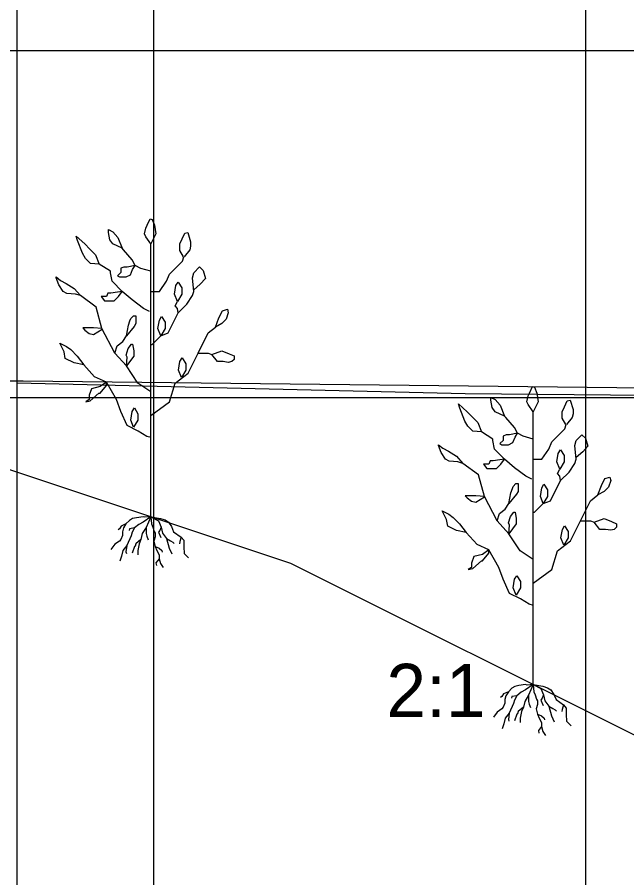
# Model space of a CAD drawing. Extents: x 1578769 to 1579225, y 724002 to 724828.
# Drawn here: x 1578840.03 to 1578845.39, y 724402.92 to 724410.5 of the extents above; entities that cross this region are included whole.
import ezdxf

# ---------------------------------------------------------------- set-up
doc = ezdxf.new("R2010")
doc.units = 0
for name, color, linetype in [('1', 7, 'Continuous'), ('Default', 7, 'Continuous'), ('Old_Level_41', 7, 'Continuous'), ('R_Exist Surface', 7, 'Continuous'), ('R_Fin Surface', 7, 'Continuous')]:
    doc.layers.add(name, color=color, linetype=linetype)

msp = doc.modelspace()

# ---------------------------------------------------------------- linework, layer by layer
at = {"layer": '1'}
for p, q in [((1578837.6141, 724410.2034), (1578848.4925, 724410.2034)), ((1578841.207, 724406.0997), (1578841.207, 724408.4996)), ((1578844.5693, 724404.6233), (1578844.5693, 724407.0232)), ((1578841.2117, 724406.0947), (1578841.2135, 724406.0987)), ((1578844.574, 724404.6183), (1578844.5758, 724404.6223))]:
    msp.add_line(p, q, dxfattribs=at)
for points in [[(1578841.207, 724408.4996), (1578841.1629, 724408.5628), (1578841.1502, 724408.5881), (1578841.1629, 724408.6386), (1578841.1755, 724408.6638), (1578841.2007, 724408.7207), (1578841.2197, 724408.7144), (1578841.2386, 724408.6638), (1578841.2449, 724408.6259), (1578841.2512, 724408.5881)], [(1578840.7526, 724408.3228), (1578840.6769, 724408.3291), (1578840.6327, 724408.3733), (1578840.6075, 724408.4175), (1578840.5633, 724408.5312), (1578840.5507, 724408.5691), (1578840.6264, 724408.4996), (1578840.6706, 724408.4554), (1578840.7211, 724408.4049)], [(1578840.9545, 724408.4617), (1578840.8725, 724408.4996), (1578840.8473, 724408.5375), (1578840.8347, 724408.6007), (1578840.8347, 724408.626), (1578840.8725, 724408.607), (1578840.9167, 724408.5565)], [(1578841.0681, 724408.3102), (1578840.9996, 724408.2955), (1578840.9709, 724408.2955), (1578840.9423, 724408.286), (1578840.9423, 724408.2477), (1578840.9137, 724408.2191), (1578840.9328, 724408.2095), (1578840.99, 724408.2095), (1578841.0282, 724408.2286), (1578841.0473, 724408.2764)], [(1578840.9545, 724408.0828), (1578840.9137, 724408.0758), (1578840.8564, 724408.0662), (1578840.8277, 724408.0662), (1578840.8182, 724408.0376), (1578840.7705, 724408.0376), (1578840.7991, 724407.9994), (1578840.8373, 724407.9994), (1578840.885, 724407.9994), (1578840.9232, 724408.0376)], [(1578840.9924, 724407.6912), (1578841.0114, 724407.786), (1578841.024, 724407.8239), (1578841.0303, 724407.8428), (1578841.0555, 724407.8681), (1578841.0745, 724407.8681), (1578841.0745, 724407.7986), (1578841.0619, 724407.7733)], [(1578840.6177, 724407.4357), (1578840.5318, 724407.4548), (1578840.4554, 724407.493), (1578840.4459, 724407.5504), (1578840.4077, 724407.6268), (1578840.465, 724407.5981), (1578840.5032, 724407.5695), (1578840.5604, 724407.5121), (1578840.5891, 724407.4739)], [(1578840.9924, 724407.426), (1578840.9996, 724407.5026), (1578840.99, 724407.5217), (1578841.0091, 724407.579), (1578841.0378, 724407.6172), (1578841.0473, 724407.6172), (1578841.0569, 724407.5599), (1578841.0569, 724407.5121)], [(1578840.8182, 724407.2829), (1578840.7609, 724407.2446), (1578840.6845, 724407.2255), (1578840.6655, 724407.1682), (1578840.6655, 724407.13), (1578840.6368, 724407.1109), (1578840.675, 724407.1205), (1578840.7514, 724407.1873), (1578840.7609, 724407.1873), (1578840.8182, 724407.2542)], [(1578844.5693, 724407.0232), (1578844.5252, 724407.0864), (1578844.5125, 724407.1117), (1578844.5252, 724407.1622), (1578844.5378, 724407.1875), (1578844.563, 724407.2443), (1578844.582, 724407.238), (1578844.6009, 724407.1875), (1578844.6072, 724407.1496), (1578844.6135, 724407.1117)], [(1578844.3169, 724406.9853), (1578844.2349, 724407.0233), (1578844.2096, 724407.0612), (1578844.197, 724407.1243), (1578844.197, 724407.1496), (1578844.2349, 724407.1306), (1578844.279, 724407.0801)], [(1578844.1149, 724406.8464), (1578844.0392, 724406.8527), (1578843.995, 724406.8969), (1578843.9698, 724406.9411), (1578843.9256, 724407.0548), (1578843.913, 724407.0927), (1578843.9887, 724407.0232), (1578844.0329, 724406.979), (1578844.0834, 724406.9285)], [(1578844.4305, 724406.8338), (1578844.3619, 724406.8191), (1578844.3333, 724406.8191), (1578844.3046, 724406.8096), (1578844.3046, 724406.7714), (1578844.276, 724406.7427), (1578844.2951, 724406.7331), (1578844.3523, 724406.7331), (1578844.3905, 724406.7523), (1578844.4096, 724406.8)], [(1578844.3169, 724406.6064), (1578844.276, 724406.5994), (1578844.2187, 724406.5898), (1578844.1901, 724406.5898), (1578844.1805, 724406.5612), (1578844.1328, 724406.5612), (1578844.1614, 724406.523), (1578844.1996, 724406.523), (1578844.2473, 724406.523), (1578844.2855, 724406.5612)], [(1578844.3547, 724406.2148), (1578844.3737, 724406.3096), (1578844.3863, 724406.3475), (1578844.3926, 724406.3664), (1578844.4178, 724406.3917), (1578844.4368, 724406.3917), (1578844.4368, 724406.3222), (1578844.4242, 724406.2969)], [(1578843.98, 724405.9593), (1578843.8941, 724405.9784), (1578843.8177, 724406.0166), (1578843.8082, 724406.074), (1578843.77, 724406.1504), (1578843.8273, 724406.1217), (1578843.8655, 724406.0931), (1578843.9228, 724406.0357), (1578843.9514, 724405.9975)], [(1578844.3547, 724405.9496), (1578844.3619, 724406.0262), (1578844.3523, 724406.0453), (1578844.3714, 724406.1026), (1578844.4001, 724406.1408), (1578844.4096, 724406.1408), (1578844.4192, 724406.0835), (1578844.4192, 724406.0357)], [(1578844.1805, 724405.8065), (1578844.1232, 724405.7682), (1578844.0469, 724405.7491), (1578844.0278, 724405.6918), (1578844.0278, 724405.6536), (1578843.9991, 724405.6345), (1578844.0373, 724405.6441), (1578844.1137, 724405.7109), (1578844.1232, 724405.7109), (1578844.1805, 724405.7778)]]:
    msp.add_lwpolyline(points, close=True, dxfattribs=at)
for points in [[(1578841.4941, 724408.3859), (1578841.4626, 724408.4428), (1578841.4626, 724408.4996), (1578841.4815, 724408.5438), (1578841.5068, 724408.5944), (1578841.532, 724408.6007), (1578841.5573, 724408.5186), (1578841.5573, 724408.4807), (1578841.551, 724408.4491), (1578841.5005, 724408.3859)], [(1578841.207, 724408.2596), (1578841.1186, 724408.2849), (1578841.0681, 724408.3102), (1578841.0429, 724408.3607), (1578840.9672, 724408.4491), (1578840.9545, 724408.4617)], [(1578841.207, 724408.0828), (1578841.2827, 724408.0828), (1578841.3458, 724408.1712), (1578841.3711, 724408.2344), (1578841.4847, 724408.348), (1578841.4973, 724408.3859)], [(1578841.1944, 724407.906), (1578841.1439, 724407.9312), (1578841.0429, 724408.007), (1578840.9545, 724408.0828), (1578840.8662, 724408.1712), (1578840.8536, 724408.247), (1578840.8536, 724408.2596), (1578840.7526, 724408.3228)], [(1578841.5857, 724408.0828), (1578841.5731, 724408.2028), (1578841.5857, 724408.247), (1578841.6362, 724408.2975), (1578841.6678, 724408.2659), (1578841.6867, 724408.1965), (1578841.6425, 724408.146), (1578841.5857, 724408.0954)], [(1578840.5885, 724408.0449), (1578840.5444, 724408.0576), (1578840.4686, 724408.0639), (1578840.4371, 724408.0828), (1578840.3992, 724408.1396), (1578840.374, 724408.2028), (1578840.374, 724408.2091), (1578840.4118, 724408.1775), (1578840.4623, 724408.1523), (1578840.5317, 724408.1081), (1578840.5885, 724408.0449)], [(1578841.4405, 724407.9944), (1578841.4153, 724408.0575), (1578841.4279, 724408.1333), (1578841.4468, 724408.1649), (1578841.4784, 724408.1144), (1578841.4784, 724408.0575), (1578841.4405, 724407.9944)], [(1578841.207, 724407.1986), (1578841.0934, 724407.2744), (1578840.9924, 724407.426), (1578840.8914, 724407.5397), (1578840.7778, 724407.7544), (1578840.7273, 724407.9439), (1578840.5885, 724408.0449)], [(1578841.207, 724407.6154), (1578841.2196, 724407.6154), (1578841.2953, 724407.6912), (1578841.3585, 724407.7165), (1578841.4468, 724407.8933), (1578841.5225, 724407.9691), (1578841.573, 724408.0449), (1578841.5857, 724408.0828)], [(1578841.4468, 724407.8933), (1578841.4405, 724407.9312), (1578841.4216, 724407.9565), (1578841.4405, 724407.9944)], [(1578841.775, 724407.767), (1578841.8066, 724407.8491), (1578841.8381, 724407.9123), (1578841.8823, 724407.9249), (1578841.8886, 724407.8933), (1578841.8697, 724407.8365), (1578841.8318, 724407.7986), (1578841.775, 724407.767)], [(1578841.2953, 724407.6912), (1578841.2701, 724407.7544), (1578841.2827, 724407.8302), (1578841.3016, 724407.8618), (1578841.3332, 724407.8112), (1578841.3332, 724407.7544), (1578841.2953, 724407.6912)], [(1578840.7778, 724407.7544), (1578840.7036, 724407.7605), (1578840.6464, 724407.7605), (1578840.6082, 724407.7605), (1578840.6273, 724407.7414), (1578840.6654, 724407.7128), (1578840.7036, 724407.7032), (1578840.78, 724407.751)], [(1578841.207, 724406.9908), (1578841.3711, 724407.1102), (1578841.4216, 724407.2744), (1578841.5352, 724407.3628), (1578841.6235, 724407.5397), (1578841.7119, 724407.7165), (1578841.775, 724407.767)], [(1578840.8914, 724407.5397), (1578840.9104, 724407.6028), (1578840.9609, 724407.6407), (1578840.9924, 724407.6912)], [(1578841.6235, 724407.5397), (1578841.6867, 724407.5397), (1578841.7119, 724407.5397), (1578841.7435, 724407.527)], [(1578841.7435, 724407.527), (1578841.8318, 724407.5586), (1578841.8949, 724407.5333), (1578841.9391, 724407.5144), (1578841.9391, 724407.4828), (1578841.9202, 724407.4639), (1578841.8886, 724407.4575), (1578841.8444, 724407.4639), (1578841.794, 724407.4639), (1578841.7435, 724407.527)], [(1578841.2096, 724406.7956), (1578841.1714, 724406.8052), (1578841.0951, 724406.853), (1578840.9996, 724406.9007), (1578840.9423, 724407.0249), (1578840.9041, 724407.13), (1578840.8182, 724407.2829), (1578840.7132, 724407.3306), (1578840.6177, 724407.4357), (1578840.6177, 724407.4357)], [(1578841.4763, 724407.3256), (1578841.4511, 724407.3888), (1578841.4637, 724407.4646), (1578841.4826, 724407.4962), (1578841.5142, 724407.4456), (1578841.5142, 724407.3888), (1578841.4763, 724407.3256)], [(1578841.0563, 724406.8862), (1578841.031, 724406.9493), (1578841.0437, 724407.0251), (1578841.0626, 724407.0567), (1578841.0942, 724407.0062), (1578841.0942, 724406.9493), (1578841.0563, 724406.8862)], [(1578844.8564, 724406.9095), (1578844.8249, 724406.9664), (1578844.8249, 724407.0233), (1578844.8438, 724407.0675), (1578844.8691, 724407.118), (1578844.8943, 724407.1243), (1578844.9196, 724407.0422), (1578844.9196, 724407.0043), (1578844.9133, 724406.9727), (1578844.8628, 724406.9096)], [(1578844.5693, 724406.7832), (1578844.4809, 724406.8085), (1578844.4305, 724406.8338), (1578844.4052, 724406.8843), (1578844.3295, 724406.9727), (1578844.3169, 724406.9853)], [(1578844.5693, 724406.6064), (1578844.645, 724406.6064), (1578844.7081, 724406.6948), (1578844.7334, 724406.758), (1578844.847, 724406.8717), (1578844.8596, 724406.9095)], [(1578844.5567, 724406.4296), (1578844.5062, 724406.4548), (1578844.4052, 724406.5306), (1578844.3169, 724406.6064), (1578844.2285, 724406.6948), (1578844.2159, 724406.7706), (1578844.2159, 724406.7832), (1578844.1149, 724406.8464)], [(1578844.948, 724406.6064), (1578844.9354, 724406.7264), (1578844.948, 724406.7706), (1578844.9985, 724406.8212), (1578845.0301, 724406.7896), (1578845.049, 724406.7201), (1578845.0048, 724406.6696), (1578844.948, 724406.6191)], [(1578843.9508, 724406.5685), (1578843.9067, 724406.5812), (1578843.831, 724406.5875), (1578843.7994, 724406.6064), (1578843.7615, 724406.6633), (1578843.7363, 724406.7264), (1578843.7363, 724406.7327), (1578843.7742, 724406.7012), (1578843.8246, 724406.6759), (1578843.8941, 724406.6317), (1578843.9508, 724406.5685)], [(1578844.8028, 724406.518), (1578844.7776, 724406.5811), (1578844.7902, 724406.6569), (1578844.8091, 724406.6885), (1578844.8407, 724406.638), (1578844.8407, 724406.5811), (1578844.8028, 724406.518)], [(1578844.5693, 724406.139), (1578844.5819, 724406.139), (1578844.6577, 724406.2148), (1578844.7208, 724406.2401), (1578844.8091, 724406.4169), (1578844.8849, 724406.4927), (1578844.9353, 724406.5685), (1578844.948, 724406.6064)], [(1578844.5693, 724405.7222), (1578844.4557, 724405.798), (1578844.3547, 724405.9496), (1578844.2537, 724406.0633), (1578844.1401, 724406.278), (1578844.0897, 724406.4675), (1578843.9508, 724406.5685)], [(1578844.8091, 724406.4169), (1578844.8028, 724406.4548), (1578844.7839, 724406.4801), (1578844.8028, 724406.518)], [(1578845.1373, 724406.2906), (1578845.1689, 724406.3727), (1578845.2005, 724406.4359), (1578845.2446, 724406.4485), (1578845.251, 724406.4169), (1578845.232, 724406.3601), (1578845.1942, 724406.3222), (1578845.1373, 724406.2906)], [(1578844.6577, 724406.2148), (1578844.6324, 724406.278), (1578844.645, 724406.3538), (1578844.664, 724406.3854), (1578844.6955, 724406.3348), (1578844.6955, 724406.278), (1578844.6577, 724406.2148)], [(1578844.1401, 724406.278), (1578844.0659, 724406.2841), (1578844.0087, 724406.2841), (1578843.9705, 724406.2841), (1578843.9896, 724406.265), (1578844.0278, 724406.2364), (1578844.0659, 724406.2268), (1578844.1423, 724406.2746)], [(1578844.5693, 724405.5144), (1578844.7334, 724405.6338), (1578844.7839, 724405.798), (1578844.8975, 724405.8864), (1578844.9858, 724406.0633), (1578845.0742, 724406.2401), (1578845.1373, 724406.2906)], [(1578844.2537, 724406.0633), (1578844.2727, 724406.1264), (1578844.3232, 724406.1643), (1578844.3547, 724406.2148)], [(1578841.207, 724406.0997), (1578841.1556, 724406.0939), (1578841.1401, 724406.0978), (1578841.0819, 724406.09), (1578841.0469, 724406.0822), (1578841.0198, 724406.0667), (1578840.9888, 724406.0357), (1578840.9655, 724406.0007), (1578840.9577, 724405.9658), (1578840.9577, 724405.9347), (1578840.9422, 724405.8998), (1578840.9305, 724405.8842), (1578840.8918, 724405.857), (1578840.8569, 724405.8105)], [(1578841.207, 724406.0997), (1578841.1401, 724406.0511), (1578841.1013, 724406.0318), (1578841.0625, 724406.0007), (1578841.0431, 724405.9619), (1578841.0353, 724405.9308), (1578840.9965, 724405.8454), (1578840.9616, 724405.8027), (1578840.95, 724405.7522), (1578840.9344, 724405.7095)], [(1578841.207, 724406.0997), (1578841.1672, 724406.0046), (1578841.1323, 724405.9502), (1578841.1207, 724405.8998), (1578841.1051, 724405.8609), (1578841.0935, 724405.8027), (1578841.0935, 724405.7639)], [(1578841.207, 724406.0997), (1578841.2909, 724406.0836), (1578841.334, 724406.0706), (1578841.3612, 724406.0511), (1578841.3883, 724406.0123), (1578841.4077, 724405.9658), (1578841.4737, 724405.9192), (1578841.497, 724405.892), (1578841.497, 724405.8337), (1578841.5009, 724405.7755), (1578841.5397, 724405.7367)], [(1578841.207, 724406.0997), (1578841.2758, 724406.0628), (1578841.2991, 724406.0085), (1578841.3108, 724405.9541), (1578841.3457, 724405.9075), (1578841.369, 724405.8221), (1578841.3922, 724405.7716)], [(1578841.207, 724406.0997), (1578841.2138, 724406.0357), (1578841.2254, 724406.0085), (1578841.2371, 724405.9696), (1578841.2448, 724405.9541), (1578841.2448, 724405.9231), (1578841.2332, 724405.8842), (1578841.2448, 724405.8376), (1578841.2603, 724405.8027), (1578841.2797, 724405.7639), (1578841.2797, 724405.7289), (1578841.2914, 724405.6862), (1578841.3146, 724405.6513)], [(1578845.1058, 724406.0506), (1578845.1941, 724406.0822), (1578845.2572, 724406.0569), (1578845.3014, 724406.038), (1578845.3014, 724406.0064), (1578845.2825, 724405.9875), (1578845.2509, 724405.9811), (1578845.2067, 724405.9875), (1578845.1563, 724405.9875), (1578845.1058, 724406.0506)], [(1578840.9888, 724406.0357), (1578840.9461, 724406.0162), (1578840.9305, 724405.9929), (1578840.9189, 724405.9852)], [(1578841.0625, 724406.0007), (1578841.0198, 724405.9929), (1578841.0159, 724405.9774)], [(1578841.1672, 724406.0046), (1578841.1672, 724405.9502), (1578841.1711, 724405.9269), (1578841.1827, 724405.8959)], [(1578841.2991, 724406.0085), (1578841.2875, 724405.9774), (1578841.2758, 724405.9619), (1578841.2952, 724405.9153)], [(1578844.8386, 724405.8492), (1578844.8134, 724405.9124), (1578844.826, 724405.9882), (1578844.8449, 724406.0198), (1578844.8765, 724405.9692), (1578844.8765, 724405.9124), (1578844.8386, 724405.8492)], [(1578844.9858, 724406.0633), (1578845.049, 724406.0633), (1578845.0742, 724406.0633), (1578845.1058, 724406.0506)], [(1578841.4737, 724405.9192), (1578841.4621, 724405.8803), (1578841.4582, 724405.8609)], [(1578844.5719, 724405.3192), (1578844.5337, 724405.3288), (1578844.4574, 724405.3766), (1578844.3619, 724405.4243), (1578844.3046, 724405.5485), (1578844.2664, 724405.6536), (1578844.1805, 724405.8065), (1578844.0755, 724405.8542), (1578843.98, 724405.9593), (1578843.98, 724405.9593)], [(1578840.9965, 724405.8454), (1578840.9888, 724405.7911), (1578840.9926, 724405.7755)], [(1578841.1207, 724405.8998), (1578841.0741, 724405.8609), (1578841.0702, 724405.8415), (1578841.0625, 724405.8376), (1578841.0431, 724405.7794)], [(1578841.3457, 724405.9075), (1578841.3806, 724405.8881), (1578841.4, 724405.8765), (1578841.4116, 724405.8648)], [(1578841.2448, 724405.8376), (1578841.2797, 724405.8221), (1578841.303, 724405.8027), (1578841.3069, 724405.7872)], [(1578841.2797, 724405.7289), (1578841.2526, 724405.694), (1578841.2565, 724405.6707)], [(1578844.4186, 724405.4098), (1578844.3933, 724405.4729), (1578844.406, 724405.5487), (1578844.4249, 724405.5803), (1578844.4565, 724405.5298), (1578844.4565, 724405.4729), (1578844.4186, 724405.4098)], [(1578844.5693, 724404.6233), (1578844.5179, 724404.6175), (1578844.5024, 724404.6214), (1578844.4442, 724404.6136), (1578844.4093, 724404.6058), (1578844.3821, 724404.5903), (1578844.3511, 724404.5593), (1578844.3278, 724404.5243), (1578844.32, 724404.4894), (1578844.32, 724404.4583), (1578844.3045, 724404.4234), (1578844.2929, 724404.4078), (1578844.2541, 724404.3806), (1578844.2192, 724404.3341)], [(1578844.3511, 724404.5593), (1578844.3084, 724404.5398), (1578844.2929, 724404.5165), (1578844.2812, 724404.5088)], [(1578844.5693, 724404.6233), (1578844.5024, 724404.5747), (1578844.4636, 724404.5554), (1578844.4248, 724404.5243), (1578844.4054, 724404.4855), (1578844.3976, 724404.4544), (1578844.3588, 724404.369), (1578844.3239, 724404.3263), (1578844.3123, 724404.2758), (1578844.2967, 724404.2331)], [(1578844.5693, 724404.6233), (1578844.5295, 724404.5282), (1578844.4946, 724404.4738), (1578844.483, 724404.4234), (1578844.4674, 724404.3845), (1578844.4558, 724404.3263), (1578844.4558, 724404.2875)], [(1578844.5693, 724404.6233), (1578844.6533, 724404.6072), (1578844.6963, 724404.5942), (1578844.7235, 724404.5747), (1578844.7506, 724404.5359), (1578844.7701, 724404.4894), (1578844.836, 724404.4428), (1578844.8593, 724404.4156), (1578844.8593, 724404.3573), (1578844.8632, 724404.2991), (1578844.902, 724404.2603)], [(1578844.5693, 724404.6233), (1578844.6381, 724404.5864), (1578844.6615, 724404.5321), (1578844.6731, 724404.4777), (1578844.708, 724404.4311), (1578844.7313, 724404.3457), (1578844.7545, 724404.2952)], [(1578844.5693, 724404.6233), (1578844.5761, 724404.5593), (1578844.5877, 724404.5321), (1578844.5994, 724404.4932), (1578844.6071, 724404.4777), (1578844.6071, 724404.4467), (1578844.5955, 724404.4078), (1578844.6071, 724404.3612), (1578844.6226, 724404.3263), (1578844.642, 724404.2875), (1578844.642, 724404.2525), (1578844.6537, 724404.2098), (1578844.6769, 724404.1749)], [(1578844.4248, 724404.5243), (1578844.3821, 724404.5165), (1578844.3782, 724404.501)], [(1578844.5295, 724404.5282), (1578844.5295, 724404.4738), (1578844.5334, 724404.4505), (1578844.5451, 724404.4195)], [(1578844.6615, 724404.5321), (1578844.6498, 724404.501), (1578844.6381, 724404.4855), (1578844.6576, 724404.4389)], [(1578844.483, 724404.4234), (1578844.4364, 724404.3845), (1578844.4326, 724404.3651), (1578844.4248, 724404.3612), (1578844.4054, 724404.303)], [(1578844.708, 724404.4311), (1578844.7429, 724404.4117), (1578844.7623, 724404.4001), (1578844.7739, 724404.3884)], [(1578844.836, 724404.4428), (1578844.8244, 724404.4039), (1578844.8205, 724404.3845)], [(1578844.3588, 724404.369), (1578844.3511, 724404.3147), (1578844.3549, 724404.2991)], [(1578844.6071, 724404.3612), (1578844.642, 724404.3457), (1578844.6653, 724404.3263), (1578844.6692, 724404.3108)], [(1578844.642, 724404.2525), (1578844.6149, 724404.2176), (1578844.6188, 724404.1943)]]:
    msp.add_lwpolyline(points, dxfattribs=at)
at = {"layer": 'Default'}
for p, q in [((1578840.0324, 724387.1456), (1578840.0324, 724637.1456)), ((1578841.2303, 724437.4737), (1578841.2303, 724187.4737))]:
    msp.add_line(p, q, dxfattribs=at)
msp.add_lwpolyline([(1578840.0324, 724407.2778), (1578843.9724, 724407.1831), (1578868.7224, 724406.9573), (1578870.6924, 724406.9375), (1578871.0224, 724406.5461), (1578881.3024, 724394.2529), (1578887.0424, 724393.7958), (1578904.5324, 724392.2198), (1578918.7524, 724390.9755), (1578924.8624, 724390.3877), (1578951.0624, 724393.1351), (1578979.1524, 724396.1329), (1578991.8924, 724397.4818), (1578996.8724, 724398.0087), (1579008.3824, 724399.253), (1579066.2524, 724403.4391), (1579074.5624, 724404.1456)], dxfattribs=at)
at = {"layer": 'Old_Level_41'}
msp.add_line((1578845.0324, 724387.1456), (1578845.0324, 724417.1456), dxfattribs=at)
msp.add_lwpolyline([(1578940.0324, 724407.1456), (1578820.0324, 724407.1456)], dxfattribs=at)
at = {"layer": 'R_Exist Surface'}
msp.add_lwpolyline([(1578820.0324, 724407.3077), (1578840.0858, 724407.2959), (1578856.1582, 724407.1131), (1578866.0513, 724406.9843), (1578870.101, 724406.9532), (1578871.1189, 724406.484), (1578874.0926, 724402.8558), (1578881.0723, 724394.6274), (1578882.0674, 724394.2154), (1578883.0853, 724394.1353), (1578888.0605, 724393.7003), (1578893.0916, 724393.2894), (1578898.0754, 724392.8488), (1578907.0623, 724392.0075), (1578915.0728, 724391.3015), (1578925.1306, 724390.4009), (1578931.0752, 724391.0418), (1578938.0406, 724391.7629), (1578940.0324, 724391.9649)], dxfattribs=at)
at = {"layer": 'R_Fin Surface'}
for p, q in [((1578837.6141, 724407.2973), (1578842.4356, 724405.6902)), ((1578837.6141, 724407.2973), (1578842.4356, 724405.6902)), ((1578842.4356, 724405.6902), (1578848.4925, 724402.6617)), ((1578842.4356, 724405.6902), (1578848.4925, 724402.6617))]:
    msp.add_line(p, q, dxfattribs=at)

# ---------------------------------------------------------------- texts
at = {"layer": '1'}
msp.add_text('2:1', height=0.46875, dxfattribs=at).set_placement((1578843.2788, 724404.3355))

doc.saveas('drawing.dxf')
